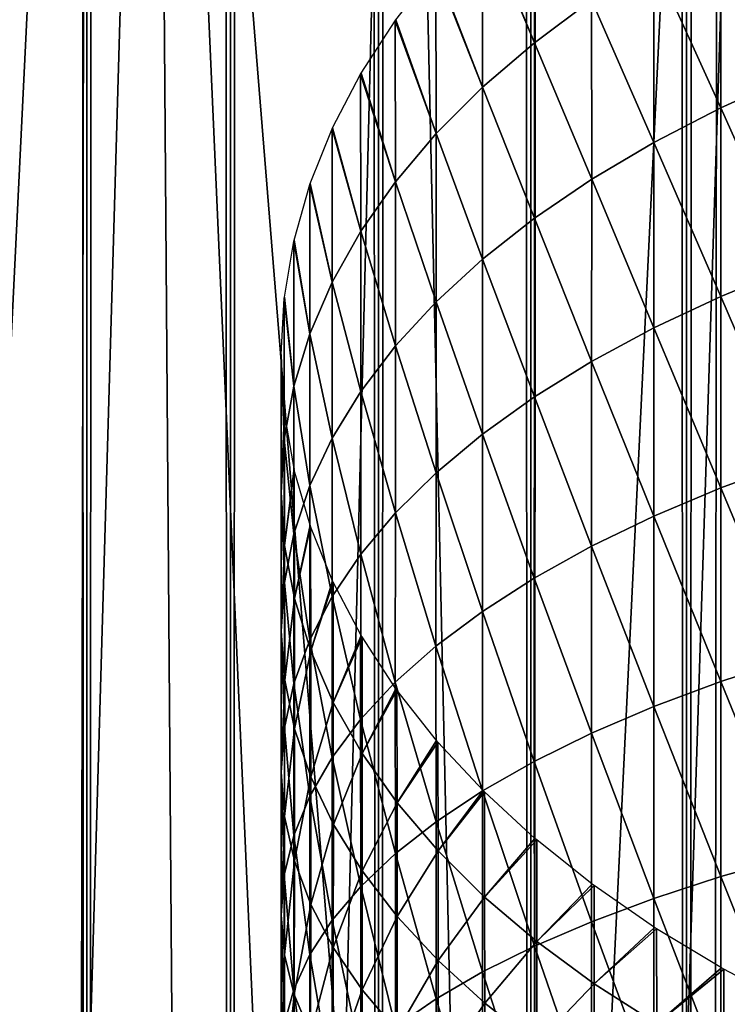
# Model space of a CAD drawing. Header units: millimetres. Extents: x -46 to 46, y -9 to 3208.
# Tile 286 of 401: x -4.16 to -2.37, y 40.18 to 42.66. Entities that reach past the tile are written whole.
import ezdxf

# ---------------------------------------------------------------- set-up
doc = ezdxf.new("R2010")
doc.units = ezdxf.units.MM
doc.header["$LTSCALE"] = 65.185185
for name, color, linetype in [('18', 7, 'CONTINUOUS'), ('28', 7, 'CONTINUOUS'), ('30', 7, 'CONTINUOUS'), ('31', 7, 'CONTINUOUS'), ('32', 7, 'CONTINUOUS'), ('33', 7, 'CONTINUOUS')]:
    doc.layers.add(name, color=color, linetype=linetype)

msp = doc.modelspace()

# ---------------------------------------------------------------- linework, layer by layer
at = {"layer": '18', "color": 7, "linetype": 'CONTINUOUS'}
for points in [[(-4.34, 11.3, 64.1167), (-3.9902, 11.3, 64.3504), (-4.34, 1111.3, 64.1167), (-4.34, 11.3, 64.1167)], [(-4.34, 1111.3, 64.1167), (-3.9902, 11.3, 64.3504), (-3.9902, 1111.3, 64.3504), (-4.34, 1111.3, 64.1167)], [(-3.9902, 11.3, 51.6496), (-4.34, 11.3, 51.8833), (-3.9902, 1111.3, 51.6496), (-3.9902, 11.3, 51.6496)], [(-3.9902, 1111.3, 51.6496), (-4.34, 11.3, 51.8833), (-4.34, 1111.3, 51.8833), (-3.9902, 1111.3, 51.6496)], [(-3.9902, 11.3, 64.3504), (-3.6279, 11.3, 64.5642), (-3.9902, 1111.3, 64.3504), (-3.9902, 11.3, 64.3504)], [(-3.9902, 1111.3, 64.3504), (-3.6279, 11.3, 64.5642), (-3.6279, 1111.3, 64.5642), (-3.9902, 1111.3, 64.3504)], [(-3.6279, 11.3, 51.4358), (-3.9902, 11.3, 51.6496), (-3.6279, 1111.3, 51.4358), (-3.6279, 11.3, 51.4358)], [(-3.6279, 1111.3, 51.4358), (-3.9902, 11.3, 51.6496), (-3.9902, 1111.3, 51.6496), (-3.6279, 1111.3, 51.4358)], [(-3.6279, 11.3, 64.5642), (-3.2541, 11.3, 64.7573), (-3.6279, 1111.3, 64.5642), (-3.6279, 11.3, 64.5642)], [(-3.6279, 1111.3, 64.5642), (-3.2541, 11.3, 64.7573), (-3.2541, 1111.3, 64.7573), (-3.6279, 1111.3, 64.5642)], [(-3.2541, 11.3, 51.2427), (-3.6279, 11.3, 51.4358), (-3.2541, 1111.3, 51.2427), (-3.2541, 11.3, 51.2427)], [(-3.2541, 1111.3, 51.2427), (-3.6279, 11.3, 51.4358), (-3.6279, 1111.3, 51.4358), (-3.2541, 1111.3, 51.2427)], [(-3.2541, 11.3, 64.7573), (-2.8701, 11.3, 64.9291), (-3.2541, 1111.3, 64.7573), (-3.2541, 11.3, 64.7573)], [(-3.2541, 1111.3, 64.7573), (-2.8701, 11.3, 64.9291), (-2.8701, 1111.3, 64.9291), (-3.2541, 1111.3, 64.7573)], [(-2.8701, 11.3, 51.0709), (-3.2541, 11.3, 51.2427), (-2.8701, 1111.3, 51.0709), (-2.8701, 11.3, 51.0709)], [(-2.8701, 1111.3, 51.0709), (-3.2541, 11.3, 51.2427), (-3.2541, 1111.3, 51.2427), (-2.8701, 1111.3, 51.0709)], [(-2.8701, 11.3, 64.9291), (-2.4771, 11.3, 65.0791), (-2.8701, 1111.3, 64.9291), (-2.8701, 11.3, 64.9291)], [(-2.8701, 1111.3, 64.9291), (-2.4771, 11.3, 65.0791), (-2.4771, 1111.3, 65.0791), (-2.8701, 1111.3, 64.9291)], [(-2.4771, 11.3, 50.9209), (-2.8701, 11.3, 51.0709), (-2.4771, 1111.3, 50.9209), (-2.4771, 11.3, 50.9209)], [(-2.4771, 1111.3, 50.9209), (-2.8701, 11.3, 51.0709), (-2.8701, 1111.3, 51.0709), (-2.4771, 1111.3, 50.9209)], [(-2.4771, 11.3, 65.0791), (-2.0763, 11.3, 65.2069), (-2.4771, 1111.3, 65.0791), (-2.4771, 11.3, 65.0791)], [(-2.4771, 1111.3, 65.0791), (-2.0763, 11.3, 65.2069), (-2.0763, 1111.3, 65.2069), (-2.4771, 1111.3, 65.0791)], [(-2.0763, 11.3, 50.7931), (-2.4771, 11.3, 50.9209), (-2.0763, 1111.3, 50.7931), (-2.0763, 11.3, 50.7931)], [(-2.0763, 1111.3, 50.7931), (-2.4771, 11.3, 50.9209), (-2.4771, 1111.3, 50.9209), (-2.0763, 1111.3, 50.7931)]]:
    msp.add_3dface(points, dxfattribs=at)
at = {"layer": '28', "color": 7, "linetype": 'CONTINUOUS'}
for points in [[(-2.8612, 43.0397, 56.7947), (-2.8609, 42.6061, 56.4833), (-2.9905, 42.9203, 56.9518), (-2.8612, 43.0397, 56.7947)], [(-2.8612, 43.0397, 56.7947), (-2.7166, 42.7131, 56.3255), (-2.8609, 42.6061, 56.4833), (-2.8612, 43.0397, 56.7947)], [(-2.2103, 42.9977, 55.9058), (-2.2101, 42.5231, 55.6026), (-2.3905, 42.9094, 56.0361), (-2.2103, 42.9977, 55.9058)], [(-2.9922, 42.9186, 56.9541), (-2.9919, 42.4938, 56.649), (-3.1076, 42.7943, 57.1177), (-2.9922, 42.9186, 56.9541)], [(-2.9905, 42.9203, 56.9518), (-2.8609, 42.6061, 56.4833), (-2.9922, 42.9186, 56.9541), (-2.9905, 42.9203, 56.9518)], [(-2.9922, 42.9186, 56.9541), (-2.8609, 42.6061, 56.4833), (-2.9919, 42.4938, 56.649), (-2.9922, 42.9186, 56.9541)], [(-2.3905, 42.9094, 56.0361), (-2.3903, 42.442, 55.7374), (-2.5595, 42.8144, 56.1762), (-2.3905, 42.9094, 56.0361)], [(-2.3905, 42.9094, 56.0361), (-2.2101, 42.5231, 55.6026), (-2.3903, 42.442, 55.7374), (-2.3905, 42.9094, 56.0361)], [(-3.1076, 42.7943, 57.1177), (-2.9919, 42.4938, 56.649), (-3.1092, 42.7924, 57.1202), (-3.1076, 42.7943, 57.1177)], [(-2.5595, 42.8144, 56.1762), (-2.5593, 42.3547, 55.8824), (-2.7166, 42.7131, 56.3255), (-2.5595, 42.8144, 56.1762)], [(-2.5595, 42.8144, 56.1762), (-2.3903, 42.442, 55.7374), (-2.5593, 42.3547, 55.8824), (-2.5595, 42.8144, 56.1762)], [(-3.1092, 42.7924, 57.1202), (-3.109, 42.3767, 56.8217), (-3.2102, 42.6637, 57.2895), (-3.1092, 42.7924, 57.1202)], [(-3.1092, 42.7924, 57.1202), (-2.9919, 42.4938, 56.649), (-3.109, 42.3767, 56.8217), (-3.1092, 42.7924, 57.1202)], [(-2.7166, 42.7131, 56.3255), (-2.7164, 42.2617, 56.037), (-2.8609, 42.6061, 56.4833), (-2.7166, 42.7131, 56.3255)], [(-2.7166, 42.7131, 56.3255), (-2.5593, 42.3547, 55.8824), (-2.7164, 42.2617, 56.037), (-2.7166, 42.7131, 56.3255)], [(-3.2118, 42.6616, 57.2923), (-3.2115, 42.2554, 57.0006), (-3.2979, 42.5292, 57.4665), (-3.2118, 42.6616, 57.2923)], [(-3.2102, 42.6637, 57.2895), (-3.109, 42.3767, 56.8217), (-3.2118, 42.6616, 57.2923), (-3.2102, 42.6637, 57.2895)], [(-3.2118, 42.6616, 57.2923), (-3.109, 42.3767, 56.8217), (-3.2115, 42.2554, 57.0006), (-3.2118, 42.6616, 57.2923)], [(-2.8609, 42.6061, 56.4833), (-2.8607, 42.1634, 56.2004), (-2.9919, 42.4938, 56.649), (-2.8609, 42.6061, 56.4833)], [(-2.8609, 42.6061, 56.4833), (-2.7164, 42.2617, 56.037), (-2.8607, 42.1634, 56.2004), (-2.8609, 42.6061, 56.4833)], [(-3.2993, 42.5269, 57.4696), (-3.299, 42.1304, 57.1848), (-3.3702, 42.3914, 57.6479), (-3.2993, 42.5269, 57.4696)], [(-3.2979, 42.5292, 57.4665), (-3.2115, 42.2554, 57.0006), (-3.2993, 42.5269, 57.4696), (-3.2979, 42.5292, 57.4665)], [(-3.2993, 42.5269, 57.4696), (-3.2115, 42.2554, 57.0006), (-3.299, 42.1304, 57.1848), (-3.2993, 42.5269, 57.4696)], [(-2.2101, 42.5231, 55.6026), (-2.2102, 42.0397, 55.3292), (-2.3903, 42.442, 55.7374), (-2.2101, 42.5231, 55.6026)], [(-2.9919, 42.4938, 56.649), (-2.9917, 42.0602, 56.3719), (-3.109, 42.3767, 56.8217), (-2.9919, 42.4938, 56.649)], [(-2.9919, 42.4938, 56.649), (-2.8607, 42.1634, 56.2004), (-2.9917, 42.0602, 56.3719), (-2.9919, 42.4938, 56.649)], [(-2.3903, 42.442, 55.7374), (-2.3904, 41.966, 55.4682), (-2.5593, 42.3547, 55.8824), (-2.3903, 42.442, 55.7374)], [(-2.3903, 42.442, 55.7374), (-2.2102, 42.0397, 55.3292), (-2.3904, 41.966, 55.4682), (-2.3903, 42.442, 55.7374)], [(-3.3714, 42.3889, 57.6512), (-3.3711, 42.0024, 57.3736), (-3.4268, 42.2509, 57.8328), (-3.3714, 42.3889, 57.6512)], [(-3.3702, 42.3914, 57.6479), (-3.299, 42.1304, 57.1848), (-3.3714, 42.3889, 57.6512), (-3.3702, 42.3914, 57.6479)], [(-3.3714, 42.3889, 57.6512), (-3.299, 42.1304, 57.1848), (-3.3711, 42.0024, 57.3736), (-3.3714, 42.3889, 57.6512)], [(-3.109, 42.3767, 56.8217), (-3.1087, 41.9527, 56.5507), (-3.2115, 42.2554, 57.0006), (-3.109, 42.3767, 56.8217)], [(-3.109, 42.3767, 56.8217), (-2.9917, 42.0602, 56.3719), (-3.1087, 41.9527, 56.5507), (-3.109, 42.3767, 56.8217)], [(-2.5593, 42.3547, 55.8824), (-2.5595, 41.8867, 55.6177), (-2.7164, 42.2617, 56.037), (-2.5593, 42.3547, 55.8824)], [(-2.5593, 42.3547, 55.8824), (-2.3904, 41.966, 55.4682), (-2.5595, 41.8867, 55.6177), (-2.5593, 42.3547, 55.8824)], [(-3.4277, 42.2482, 57.8363), (-3.4274, 41.8719, 57.566), (-3.4674, 42.1084, 58.0203), (-3.4277, 42.2482, 57.8363)], [(-3.4268, 42.2509, 57.8328), (-3.3711, 42.0024, 57.3736), (-3.4277, 42.2482, 57.8363), (-3.4268, 42.2509, 57.8328)], [(-3.4277, 42.2482, 57.8363), (-3.3711, 42.0024, 57.3736), (-3.4274, 41.8719, 57.566), (-3.4277, 42.2482, 57.8363)], [(-3.2115, 42.2554, 57.0006), (-3.2112, 41.8413, 56.7359), (-3.299, 42.1304, 57.1848), (-3.2115, 42.2554, 57.0006)], [(-3.2115, 42.2554, 57.0006), (-3.1087, 41.9527, 56.5507), (-3.2112, 41.8413, 56.7359), (-3.2115, 42.2554, 57.0006)], [(-2.7164, 42.2617, 56.037), (-2.7165, 41.8022, 55.7771), (-2.8607, 42.1634, 56.2004), (-2.7164, 42.2617, 56.037)], [(-2.7164, 42.2617, 56.037), (-2.5595, 41.8867, 55.6177), (-2.7165, 41.8022, 55.7771), (-2.7164, 42.2617, 56.037)], [(-2.8607, 42.1634, 56.2004), (-2.8609, 41.7129, 55.9456), (-2.9917, 42.0602, 56.3719), (-2.8607, 42.1634, 56.2004)], [(-2.8607, 42.1634, 56.2004), (-2.7165, 41.8022, 55.7771), (-2.8609, 41.7129, 55.9456), (-2.8607, 42.1634, 56.2004)], [(-3.299, 42.1304, 57.1848), (-3.2987, 41.7265, 56.9267), (-3.3711, 42.0024, 57.3736), (-3.299, 42.1304, 57.1848)], [(-3.299, 42.1304, 57.1848), (-3.2112, 41.8413, 56.7359), (-3.2987, 41.7265, 56.9267), (-3.299, 42.1304, 57.1848)], [(-3.468, 42.1055, 58.0241), (-3.4677, 41.7396, 57.7612), (-3.4918, 41.9646, 58.2096), (-3.468, 42.1055, 58.0241)], [(-3.4674, 42.1084, 58.0203), (-3.4274, 41.8719, 57.566), (-3.468, 42.1055, 58.0241), (-3.4674, 42.1084, 58.0203)], [(-3.468, 42.1055, 58.0241), (-3.4274, 41.8719, 57.566), (-3.4677, 41.7396, 57.7612), (-3.468, 42.1055, 58.0241)], [(-2.9917, 42.0602, 56.3719), (-2.9919, 41.6191, 56.1225), (-3.1087, 41.9527, 56.5507), (-2.9917, 42.0602, 56.3719)], [(-2.9917, 42.0602, 56.3719), (-2.8609, 41.7129, 55.9456), (-2.9919, 41.6191, 56.1225), (-2.9917, 42.0602, 56.3719)], [(-2.2102, 42.0397, 55.3292), (-2.2105, 41.5493, 55.0855), (-2.3904, 41.966, 55.4682), (-2.2102, 42.0397, 55.3292)], [(-3.3711, 42.0024, 57.3736), (-3.3708, 41.6089, 57.1221), (-3.4274, 41.8719, 57.566), (-3.3711, 42.0024, 57.3736)], [(-3.3711, 42.0024, 57.3736), (-3.2987, 41.7265, 56.9267), (-3.3708, 41.6089, 57.1221), (-3.3711, 42.0024, 57.3736)], [(-3.4922, 41.9615, 58.2136), (-3.4919, 41.606, 57.9582), (-3.5, 41.82, 58.3997), (-3.4922, 41.9615, 58.2136)], [(-3.4918, 41.9646, 58.2096), (-3.4677, 41.7396, 57.7612), (-3.4922, 41.9615, 58.2136), (-3.4918, 41.9646, 58.2096)], [(-3.4922, 41.9615, 58.2136), (-3.4677, 41.7396, 57.7612), (-3.4919, 41.606, 57.9582), (-3.4922, 41.9615, 58.2136)], [(-3.1087, 41.9527, 56.5507), (-3.1089, 41.5214, 56.3068), (-3.2112, 41.8413, 56.7359), (-3.1087, 41.9527, 56.5507)], [(-3.1087, 41.9527, 56.5507), (-2.9919, 41.6191, 56.1225), (-3.1089, 41.5214, 56.3068), (-3.1087, 41.9527, 56.5507)], [(-2.3904, 41.966, 55.4682), (-2.3907, 41.4831, 55.2283), (-2.5595, 41.8867, 55.6177), (-2.3904, 41.966, 55.4682)], [(-2.3904, 41.966, 55.4682), (-2.2105, 41.5493, 55.0855), (-2.3907, 41.4831, 55.2283), (-2.3904, 41.966, 55.4682)], [(-2.5595, 41.8867, 55.6177), (-2.5597, 41.4119, 55.3819), (-2.7165, 41.8022, 55.7771), (-2.5595, 41.8867, 55.6177)], [(-2.5595, 41.8867, 55.6177), (-2.3907, 41.4831, 55.2283), (-2.5597, 41.4119, 55.3819), (-2.5595, 41.8867, 55.6177)], [(-3.4274, 41.8719, 57.566), (-3.4272, 41.4891, 57.3213), (-3.4677, 41.7396, 57.7612), (-3.4274, 41.8719, 57.566)], [(-3.4274, 41.8719, 57.566), (-3.3708, 41.6089, 57.1221), (-3.4272, 41.4891, 57.3213), (-3.4274, 41.8719, 57.566)], [(-3.2112, 41.8413, 56.7359), (-3.2114, 41.4201, 56.4977), (-3.2987, 41.7265, 56.9267), (-3.2112, 41.8413, 56.7359)], [(-3.2112, 41.8413, 56.7359), (-3.1089, 41.5214, 56.3068), (-3.2114, 41.4201, 56.4977), (-3.2112, 41.8413, 56.7359)], [(-3.5, 41.82, 58.3997), (-3.4919, 41.606, 57.9582), (-3.5, 41.8169, 58.4039), (-3.5, 41.82, 58.3997)], [(-3.5, 41.8169, 58.4039), (-3.4919, 41.606, 57.9582), (-3.4997, 41.4719, 58.1561), (-3.5, 41.8169, 58.4039)], [(-3.5, 41.8169, 58.4039), (-3.4997, 41.4719, 58.1561), (-3.4918, 41.6755, 58.5899), (-3.5, 41.8169, 58.4039)], [(-2.7165, 41.8022, 55.7771), (-2.7168, 41.336, 55.5456), (-2.8609, 41.7129, 55.9456), (-2.7165, 41.8022, 55.7771)], [(-2.7165, 41.8022, 55.7771), (-2.5597, 41.4119, 55.3819), (-2.7168, 41.336, 55.5456), (-2.7165, 41.8022, 55.7771)], [(-3.4677, 41.7396, 57.7612), (-3.4675, 41.3675, 57.5233), (-3.4919, 41.606, 57.9582), (-3.4677, 41.7396, 57.7612)], [(-3.4677, 41.7396, 57.7612), (-3.4272, 41.4891, 57.3213), (-3.4675, 41.3675, 57.5233), (-3.4677, 41.7396, 57.7612)], [(-3.2987, 41.7265, 56.9267), (-3.2989, 41.3159, 56.6944), (-3.3708, 41.6089, 57.1221), (-3.2987, 41.7265, 56.9267)], [(-3.2987, 41.7265, 56.9267), (-3.2114, 41.4201, 56.4977), (-3.2989, 41.3159, 56.6944), (-3.2987, 41.7265, 56.9267)], [(-2.8609, 41.7129, 55.9456), (-2.8612, 41.2558, 55.7186), (-2.9919, 41.6191, 56.1225), (-2.8609, 41.7129, 55.9456)], [(-2.8609, 41.7129, 55.9456), (-2.7168, 41.336, 55.5456), (-2.8612, 41.2558, 55.7186), (-2.8609, 41.7129, 55.9456)], [(-3.4918, 41.6755, 58.5899), (-3.4997, 41.4719, 58.1561), (-3.4915, 41.6722, 58.5943), (-3.4918, 41.6755, 58.5899)], [(-3.4915, 41.6722, 58.5943), (-3.4997, 41.4719, 58.1561), (-3.4912, 41.3377, 58.3539), (-3.4915, 41.6722, 58.5943)], [(-3.4915, 41.6722, 58.5943), (-3.4912, 41.3377, 58.3539), (-3.4674, 41.5317, 58.7792), (-3.4915, 41.6722, 58.5943)], [(-3.4919, 41.606, 57.9582), (-3.4916, 41.2448, 57.7273), (-3.4997, 41.4719, 58.1561), (-3.4919, 41.606, 57.9582)], [(-3.4919, 41.606, 57.9582), (-3.4675, 41.3675, 57.5233), (-3.4916, 41.2448, 57.7273), (-3.4919, 41.606, 57.9582)], [(-3.3708, 41.6089, 57.1221), (-3.371, 41.209, 56.8959), (-3.4272, 41.4891, 57.3213), (-3.3708, 41.6089, 57.1221)], [(-3.3708, 41.6089, 57.1221), (-3.2989, 41.3159, 56.6944), (-3.371, 41.209, 56.8959), (-3.3708, 41.6089, 57.1221)], [(-2.9919, 41.6191, 56.1225), (-2.9922, 41.1716, 55.9002), (-3.1089, 41.5214, 56.3068), (-2.9919, 41.6191, 56.1225)], [(-2.9919, 41.6191, 56.1225), (-2.8612, 41.2558, 55.7186), (-2.9922, 41.1716, 55.9002), (-2.9919, 41.6191, 56.1225)], [(-3.4674, 41.5317, 58.7792), (-3.4912, 41.3377, 58.3539), (-3.4666, 41.5283, 58.7837), (-3.4674, 41.5317, 58.7792)], [(-3.4666, 41.5283, 58.7837), (-3.4912, 41.3377, 58.3539), (-3.4663, 41.2042, 58.5509), (-3.4666, 41.5283, 58.7837)], [(-3.4666, 41.5283, 58.7837), (-3.4663, 41.2042, 58.5509), (-3.4268, 41.3892, 58.9667), (-3.4666, 41.5283, 58.7837)], [(-2.2105, 41.5493, 55.0855), (-2.2104, 41.0534, 54.8713), (-2.3907, 41.4831, 55.2283), (-2.2105, 41.5493, 55.0855)], [(-3.1089, 41.5214, 56.3068), (-3.1092, 41.0839, 56.0895), (-3.2114, 41.4201, 56.4977), (-3.1089, 41.5214, 56.3068)], [(-3.1089, 41.5214, 56.3068), (-2.9922, 41.1716, 55.9002), (-3.1092, 41.0839, 56.0895), (-3.1089, 41.5214, 56.3068)], [(-3.4272, 41.4891, 57.3213), (-3.4274, 41.1001, 57.1013), (-3.4675, 41.3675, 57.5233), (-3.4272, 41.4891, 57.3213)], [(-3.4272, 41.4891, 57.3213), (-3.371, 41.209, 56.8959), (-3.4274, 41.1001, 57.1013), (-3.4272, 41.4891, 57.3213)], [(-2.3907, 41.4831, 55.2283), (-2.3906, 40.9948, 55.0173), (-2.5597, 41.4119, 55.3819), (-2.3907, 41.4831, 55.2283)], [(-2.3907, 41.4831, 55.2283), (-2.2104, 41.0534, 54.8713), (-2.3906, 40.9948, 55.0173), (-2.3907, 41.4831, 55.2283)], [(-3.4997, 41.4719, 58.1561), (-3.4916, 41.2448, 57.7273), (-3.4994, 41.1216, 57.9321), (-3.4997, 41.4719, 58.1561)], [(-3.4997, 41.4719, 58.1561), (-3.4994, 41.1216, 57.9321), (-3.4912, 41.3377, 58.3539), (-3.4997, 41.4719, 58.1561)], [(-3.2114, 41.4201, 56.4977), (-3.2118, 40.993, 56.2856), (-3.2989, 41.3159, 56.6944), (-3.2114, 41.4201, 56.4977)], [(-3.2114, 41.4201, 56.4977), (-3.1092, 41.0839, 56.0895), (-3.2118, 40.993, 56.2856), (-3.2114, 41.4201, 56.4977)], [(-2.5597, 41.4119, 55.3819), (-2.5596, 40.9317, 55.1744), (-2.7168, 41.336, 55.5456), (-2.5597, 41.4119, 55.3819)], [(-2.5597, 41.4119, 55.3819), (-2.3906, 40.9948, 55.0173), (-2.5596, 40.9317, 55.1744), (-2.5597, 41.4119, 55.3819)], [(-3.4268, 41.3892, 58.9667), (-3.4663, 41.2042, 58.5509), (-3.4256, 41.3857, 58.9714), (-3.4268, 41.3892, 58.9667)], [(-3.4256, 41.3857, 58.9714), (-3.4663, 41.2042, 58.5509), (-3.4253, 41.0719, 58.7459), (-3.4256, 41.3857, 58.9714)], [(-3.4256, 41.3857, 58.9714), (-3.4253, 41.0719, 58.7459), (-3.3702, 41.2487, 59.1516), (-3.4256, 41.3857, 58.9714)], [(-3.4675, 41.3675, 57.5233), (-3.4677, 40.9897, 57.3097), (-3.4916, 41.2448, 57.7273), (-3.4675, 41.3675, 57.5233)], [(-3.4675, 41.3675, 57.5233), (-3.4274, 41.1001, 57.1013), (-3.4677, 40.9897, 57.3097), (-3.4675, 41.3675, 57.5233)], [(-3.4912, 41.3377, 58.3539), (-3.4994, 41.1216, 57.9321), (-3.4909, 40.9983, 58.137), (-3.4912, 41.3377, 58.3539)], [(-3.4912, 41.3377, 58.3539), (-3.4909, 40.9983, 58.137), (-3.4663, 41.2042, 58.5509), (-3.4912, 41.3377, 58.3539)], [(-2.7168, 41.336, 55.5456), (-2.7167, 40.8645, 55.3419), (-2.8612, 41.2558, 55.7186), (-2.7168, 41.336, 55.5456)], [(-2.7168, 41.336, 55.5456), (-2.5596, 40.9317, 55.1744), (-2.7167, 40.8645, 55.3419), (-2.7168, 41.336, 55.5456)], [(-3.2989, 41.3159, 56.6944), (-3.2993, 40.8993, 56.4876), (-3.371, 41.209, 56.8959), (-3.2989, 41.3159, 56.6944)], [(-3.2989, 41.3159, 56.6944), (-3.2118, 40.993, 56.2856), (-3.2993, 40.8993, 56.4876), (-3.2989, 41.3159, 56.6944)], [(-2.8612, 41.2558, 55.7186), (-2.8611, 40.7934, 55.5189), (-2.9922, 41.1716, 55.9002), (-2.8612, 41.2558, 55.7186)], [(-2.8612, 41.2558, 55.7186), (-2.7167, 40.8645, 55.3419), (-2.8611, 40.7934, 55.5189), (-2.8612, 41.2558, 55.7186)], [(-3.4916, 41.2448, 57.7273), (-3.4918, 40.8782, 57.5199), (-3.4994, 41.1216, 57.9321), (-3.4916, 41.2448, 57.7273)], [(-3.4916, 41.2448, 57.7273), (-3.4677, 40.9897, 57.3097), (-3.4918, 40.8782, 57.5199), (-3.4916, 41.2448, 57.7273)], [(-3.3702, 41.2487, 59.1516), (-3.4253, 41.0719, 58.7459), (-3.3685, 41.2451, 59.1563), (-3.3702, 41.2487, 59.1516)], [(-3.3685, 41.2451, 59.1563), (-3.4253, 41.0719, 58.7459), (-3.3682, 40.9415, 58.9382), (-3.3685, 41.2451, 59.1563)], [(-3.3685, 41.2451, 59.1563), (-3.3682, 40.9415, 58.9382), (-3.2979, 41.1109, 59.333), (-3.3685, 41.2451, 59.1563)], [(-3.4663, 41.2042, 58.5509), (-3.4909, 40.9983, 58.137), (-3.466, 40.8757, 58.3408), (-3.4663, 41.2042, 58.5509)], [(-3.4663, 41.2042, 58.5509), (-3.466, 40.8757, 58.3408), (-3.4253, 41.0719, 58.7459), (-3.4663, 41.2042, 58.5509)], [(-3.371, 41.209, 56.8959), (-3.3714, 40.8034, 56.6945), (-3.4274, 41.1001, 57.1013), (-3.371, 41.209, 56.8959)], [(-3.371, 41.209, 56.8959), (-3.2993, 40.8993, 56.4876), (-3.3714, 40.8034, 56.6945), (-3.371, 41.209, 56.8959)], [(-2.9922, 41.1716, 55.9002), (-2.9921, 40.7189, 55.7046), (-3.1092, 41.0839, 56.0895), (-2.9922, 41.1716, 55.9002)], [(-2.9922, 41.1716, 55.9002), (-2.8611, 40.7934, 55.5189), (-2.9921, 40.7189, 55.7046), (-2.9922, 41.1716, 55.9002)], [(-3.4994, 41.1216, 57.9321), (-3.4918, 40.8782, 57.5199), (-3.4996, 40.7662, 57.7312), (-3.4994, 41.1216, 57.9321)], [(-3.4994, 41.1216, 57.9321), (-3.4996, 40.7662, 57.7312), (-3.4909, 40.9983, 58.137), (-3.4994, 41.1216, 57.9321)], [(-3.2979, 41.1109, 59.333), (-3.3682, 40.9415, 58.9382), (-3.2957, 41.1072, 59.3378), (-3.2979, 41.1109, 59.333)], [(-3.2957, 41.1072, 59.3378), (-3.3682, 40.9415, 58.9382), (-3.2955, 40.8136, 59.1268), (-3.2957, 41.1072, 59.3378)], [(-3.2957, 41.1072, 59.3378), (-3.2955, 40.8136, 59.1268), (-3.2102, 40.9764, 59.51), (-3.2957, 41.1072, 59.3378)], [(-3.4274, 41.1001, 57.1013), (-3.4277, 40.7056, 56.9055), (-3.4677, 40.9897, 57.3097), (-3.4274, 41.1001, 57.1013)], [(-3.4274, 41.1001, 57.1013), (-3.3714, 40.8034, 56.6945), (-3.4277, 40.7056, 56.9055), (-3.4274, 41.1001, 57.1013)], [(-3.1092, 41.0839, 56.0895), (-3.1091, 40.6412, 55.8982), (-3.2118, 40.993, 56.2856), (-3.1092, 41.0839, 56.0895)], [(-3.1092, 41.0839, 56.0895), (-2.9921, 40.7189, 55.7046), (-3.1091, 40.6412, 55.8982), (-3.1092, 41.0839, 56.0895)], [(-3.4253, 41.0719, 58.7459), (-3.466, 40.8757, 58.3408), (-3.425, 40.7542, 58.5428), (-3.4253, 41.0719, 58.7459)], [(-3.4253, 41.0719, 58.7459), (-3.425, 40.7542, 58.5428), (-3.3682, 40.9415, 58.9382), (-3.4253, 41.0719, 58.7459)], [(-2.2104, 41.0534, 54.8713), (-2.2103, 40.5537, 54.6855), (-2.3906, 40.9948, 55.0173), (-2.2104, 41.0534, 54.8713)], [(-3.4909, 40.9983, 58.137), (-3.4996, 40.7662, 57.7312), (-3.4911, 40.6542, 57.9424), (-3.4909, 40.9983, 58.137)], [(-3.4677, 40.9897, 57.3097), (-3.468, 40.6064, 57.1194), (-3.4918, 40.8782, 57.5199), (-3.4677, 40.9897, 57.3097)], [(-3.4909, 40.9983, 58.137), (-3.4911, 40.6542, 57.9424), (-3.466, 40.8757, 58.3408), (-3.4909, 40.9983, 58.137)], [(-3.4677, 40.9897, 57.3097), (-3.4277, 40.7056, 56.9055), (-3.468, 40.6064, 57.1194), (-3.4677, 40.9897, 57.3097)], [(-3.2118, 40.993, 56.2856), (-3.2117, 40.5606, 56.0988), (-3.2993, 40.8993, 56.4876), (-3.2118, 40.993, 56.2856)], [(-3.2118, 40.993, 56.2856), (-3.1091, 40.6412, 55.8982), (-3.2117, 40.5606, 56.0988), (-3.2118, 40.993, 56.2856)], [(-2.3906, 40.9948, 55.0173), (-2.3905, 40.5026, 54.8343), (-2.5596, 40.9317, 55.1744), (-2.3906, 40.9948, 55.0173)], [(-2.3906, 40.9948, 55.0173), (-2.2103, 40.5537, 54.6855), (-2.3905, 40.5026, 54.8343), (-2.3906, 40.9948, 55.0173)], [(-3.2102, 40.9764, 59.51), (-3.2955, 40.8136, 59.1268), (-3.2076, 40.9727, 59.5149), (-3.2102, 40.9764, 59.51)], [(-3.2076, 40.9727, 59.5149), (-3.2955, 40.8136, 59.1268), (-3.2073, 40.6888, 59.3109), (-3.2076, 40.9727, 59.5149)], [(-3.2076, 40.9727, 59.5149), (-3.2073, 40.6888, 59.3109), (-3.1076, 40.8458, 59.6818), (-3.2076, 40.9727, 59.5149)], [(-3.3682, 40.9415, 58.9382), (-3.425, 40.7542, 58.5428), (-3.368, 40.6345, 58.7418), (-3.3682, 40.9415, 58.9382)], [(-3.3682, 40.9415, 58.9382), (-3.368, 40.6345, 58.7418), (-3.2955, 40.8136, 59.1268), (-3.3682, 40.9415, 58.9382)], [(-2.5596, 40.9317, 55.1744), (-2.5595, 40.4476, 54.9944), (-2.7167, 40.8645, 55.3419), (-2.5596, 40.9317, 55.1744)], [(-2.5596, 40.9317, 55.1744), (-2.3905, 40.5026, 54.8343), (-2.5595, 40.4476, 54.9944), (-2.5596, 40.9317, 55.1744)], [(-3.2993, 40.8993, 56.4876), (-3.2992, 40.4777, 56.3055), (-3.3714, 40.8034, 56.6945), (-3.2993, 40.8993, 56.4876)], [(-3.2993, 40.8993, 56.4876), (-3.2117, 40.5606, 56.0988), (-3.2992, 40.4777, 56.3055), (-3.2993, 40.8993, 56.4876)], [(-3.4918, 40.8782, 57.5199), (-3.4922, 40.5063, 57.3353), (-3.4996, 40.7662, 57.7312), (-3.4918, 40.8782, 57.5199)], [(-3.4918, 40.8782, 57.5199), (-3.468, 40.6064, 57.1194), (-3.4922, 40.5063, 57.3353), (-3.4918, 40.8782, 57.5199)], [(-3.466, 40.8757, 58.3408), (-3.4911, 40.6542, 57.9424), (-3.4663, 40.5427, 58.1526), (-3.466, 40.8757, 58.3408)], [(-3.466, 40.8757, 58.3408), (-3.4663, 40.5427, 58.1526), (-3.425, 40.7542, 58.5428), (-3.466, 40.8757, 58.3408)], [(-2.7167, 40.8645, 55.3419), (-2.7166, 40.389, 55.1651), (-2.8611, 40.7934, 55.5189), (-2.7167, 40.8645, 55.3419)], [(-2.7167, 40.8645, 55.3419), (-2.5595, 40.4476, 54.9944), (-2.7166, 40.389, 55.1651), (-2.7167, 40.8645, 55.3419)], [(-3.1076, 40.8458, 59.6818), (-3.2073, 40.6888, 59.3109), (-3.1044, 40.8421, 59.6867), (-3.1076, 40.8458, 59.6818)], [(-3.1044, 40.8421, 59.6867), (-3.2073, 40.6888, 59.3109), (-3.1041, 40.5677, 59.4895), (-3.1044, 40.8421, 59.6867)], [(-3.1044, 40.8421, 59.6867), (-3.1041, 40.5677, 59.4895), (-2.9905, 40.7198, 59.8477), (-3.1044, 40.8421, 59.6867)], [(-3.2955, 40.8136, 59.1268), (-3.368, 40.6345, 58.7418), (-3.2952, 40.517, 58.9371), (-3.2955, 40.8136, 59.1268)], [(-3.2955, 40.8136, 59.1268), (-3.2952, 40.517, 58.9371), (-3.2073, 40.6888, 59.3109), (-3.2955, 40.8136, 59.1268)], [(-3.3714, 40.8034, 56.6945), (-3.3713, 40.3927, 56.5171), (-3.4277, 40.7056, 56.9055), (-3.3714, 40.8034, 56.6945)], [(-3.3714, 40.8034, 56.6945), (-3.2992, 40.4777, 56.3055), (-3.3713, 40.3927, 56.5171), (-3.3714, 40.8034, 56.6945)], [(-2.8611, 40.7934, 55.5189), (-2.861, 40.3271, 55.3454), (-2.9921, 40.7189, 55.7046), (-2.8611, 40.7934, 55.5189)], [(-2.8611, 40.7934, 55.5189), (-2.7166, 40.389, 55.1651), (-2.861, 40.3271, 55.3454), (-2.8611, 40.7934, 55.5189)], [(-3.4996, 40.7662, 57.7312), (-3.4922, 40.5063, 57.3353), (-3.5, 40.4058, 57.5523), (-3.4996, 40.7662, 57.7312)], [(-3.4996, 40.7662, 57.7312), (-3.5, 40.4058, 57.5523), (-3.4911, 40.6542, 57.9424), (-3.4996, 40.7662, 57.7312)], [(-3.425, 40.7542, 58.5428), (-3.4663, 40.5427, 58.1526), (-3.4252, 40.4323, 58.3608), (-3.425, 40.7542, 58.5428)], [(-3.425, 40.7542, 58.5428), (-3.4252, 40.4323, 58.3608), (-3.368, 40.6345, 58.7418), (-3.425, 40.7542, 58.5428)], [(-2.9921, 40.7189, 55.7046), (-2.992, 40.2621, 55.5347), (-3.1091, 40.6412, 55.8982), (-2.9921, 40.7189, 55.7046)], [(-2.9905, 40.7198, 59.8477), (-3.1041, 40.5677, 59.4895), (-2.9867, 40.7161, 59.8525), (-2.9905, 40.7198, 59.8477)], [(-2.9867, 40.7161, 59.8525), (-3.1041, 40.5677, 59.4895), (-2.9865, 40.4508, 59.6619), (-2.9867, 40.7161, 59.8525)], [(-2.9921, 40.7189, 55.7046), (-2.861, 40.3271, 55.3454), (-2.992, 40.2621, 55.5347), (-2.9921, 40.7189, 55.7046)], [(-2.9867, 40.7161, 59.8525), (-2.9865, 40.4508, 59.6619), (-2.8594, 40.5989, 60.0068), (-2.9867, 40.7161, 59.8525)], [(-3.4277, 40.7056, 56.9055), (-3.4276, 40.3061, 56.7329), (-3.468, 40.6064, 57.1194), (-3.4277, 40.7056, 56.9055)], [(-3.4277, 40.7056, 56.9055), (-3.3713, 40.3927, 56.5171), (-3.4276, 40.3061, 56.7329), (-3.4277, 40.7056, 56.9055)], [(-3.2073, 40.6888, 59.3109), (-3.2952, 40.517, 58.9371), (-3.207, 40.4024, 59.1276), (-3.2073, 40.6888, 59.3109)], [(-3.2073, 40.6888, 59.3109), (-3.207, 40.4024, 59.1276), (-3.1041, 40.5677, 59.4895), (-3.2073, 40.6888, 59.3109)], [(-3.4911, 40.6542, 57.9424), (-3.5, 40.4058, 57.5523), (-3.4915, 40.3052, 57.7692), (-3.4911, 40.6542, 57.9424)], [(-3.4911, 40.6542, 57.9424), (-3.4915, 40.3052, 57.7692), (-3.4663, 40.5427, 58.1526), (-3.4911, 40.6542, 57.9424)], [(-3.368, 40.6345, 58.7418), (-3.4252, 40.4323, 58.3608), (-3.3682, 40.3235, 58.566), (-3.368, 40.6345, 58.7418)], [(-3.368, 40.6345, 58.7418), (-3.3682, 40.3235, 58.566), (-3.2952, 40.517, 58.9371), (-3.368, 40.6345, 58.7418)], [(-3.1091, 40.6412, 55.8982), (-3.109, 40.1943, 55.7321), (-3.2117, 40.5606, 56.0988), (-3.1091, 40.6412, 55.8982)], [(-3.1091, 40.6412, 55.8982), (-2.992, 40.2621, 55.5347), (-3.109, 40.1943, 55.7321), (-3.1091, 40.6412, 55.8982)], [(-3.468, 40.6064, 57.1194), (-3.4679, 40.2183, 56.9517), (-3.4922, 40.5063, 57.3353), (-3.468, 40.6064, 57.1194)], [(-3.468, 40.6064, 57.1194), (-3.4276, 40.3061, 56.7329), (-3.4679, 40.2183, 56.9517), (-3.468, 40.6064, 57.1194)], [(-2.8594, 40.5989, 60.0068), (-2.9865, 40.4508, 59.6619), (-2.8551, 40.5952, 60.0116), (-2.8594, 40.5989, 60.0068)], [(-2.8551, 40.5952, 60.0116), (-2.9865, 40.4508, 59.6619), (-2.8549, 40.3387, 59.8272), (-2.8551, 40.5952, 60.0116)], [(-2.8551, 40.5952, 60.0116), (-2.8549, 40.3387, 59.8272), (-2.715, 40.4837, 60.1584), (-2.8551, 40.5952, 60.0116)], [(-3.2117, 40.5606, 56.0988), (-3.2115, 40.1241, 55.9365), (-3.2992, 40.4777, 56.3055), (-3.2117, 40.5606, 56.0988)], [(-3.2117, 40.5606, 56.0988), (-3.109, 40.1943, 55.7321), (-3.2115, 40.1241, 55.9365), (-3.2117, 40.5606, 56.0988)], [(-3.1041, 40.5677, 59.4895), (-3.207, 40.4024, 59.1276), (-3.1039, 40.2911, 59.3125), (-3.1041, 40.5677, 59.4895)], [(-3.1041, 40.5677, 59.4895), (-3.1039, 40.2911, 59.3125), (-2.9865, 40.4508, 59.6619), (-3.1041, 40.5677, 59.4895)], [(-3.4663, 40.5427, 58.1526), (-3.4915, 40.3052, 57.7692), (-3.4666, 40.2052, 57.985), (-3.4663, 40.5427, 58.1526)], [(-3.4663, 40.5427, 58.1526), (-3.4666, 40.2052, 57.985), (-3.4252, 40.4323, 58.3608), (-3.4663, 40.5427, 58.1526)], [(-2.2103, 40.5537, 54.6855), (-2.2104, 40.0519, 54.5269), (-2.3905, 40.5026, 54.8343), (-2.2103, 40.5537, 54.6855)], [(-3.2952, 40.517, 58.9371), (-3.3682, 40.3235, 58.566), (-3.2954, 40.2168, 58.7674), (-3.2952, 40.517, 58.9371)], [(-3.2952, 40.517, 58.9371), (-3.2954, 40.2168, 58.7674), (-3.207, 40.4024, 59.1276), (-3.2952, 40.517, 58.9371)], [(-3.4922, 40.5063, 57.3353), (-3.4921, 40.1296, 57.1726), (-3.5, 40.4058, 57.5523), (-3.4922, 40.5063, 57.3353)], [(-3.4922, 40.5063, 57.3353), (-3.4679, 40.2183, 56.9517), (-3.4921, 40.1296, 57.1726), (-3.4922, 40.5063, 57.3353)], [(-2.715, 40.4837, 60.1584), (-2.8549, 40.3387, 59.8272), (-2.7102, 40.4801, 60.1631), (-2.715, 40.4837, 60.1584)], [(-2.3905, 40.5026, 54.8343), (-2.3906, 40.0082, 54.678), (-2.5595, 40.4476, 54.9944), (-2.3905, 40.5026, 54.8343)], [(-2.3905, 40.5026, 54.8343), (-2.2104, 40.0519, 54.5269), (-2.3906, 40.0082, 54.678), (-2.3905, 40.5026, 54.8343)], [(-3.2992, 40.4777, 56.3055), (-3.299, 40.0518, 56.1471), (-3.3713, 40.3927, 56.5171), (-3.2992, 40.4777, 56.3055)], [(-3.2992, 40.4777, 56.3055), (-3.2115, 40.1241, 55.9365), (-3.299, 40.0518, 56.1471), (-3.2992, 40.4777, 56.3055)], [(-2.7102, 40.4801, 60.1631), (-2.8549, 40.3387, 59.8272), (-2.7099, 40.2319, 59.9847), (-2.7102, 40.4801, 60.1631)], [(-2.7102, 40.4801, 60.1631), (-2.7099, 40.2319, 59.9847), (-2.5579, 40.3747, 60.3018), (-2.7102, 40.4801, 60.1631)], [(-2.9865, 40.4508, 59.6619), (-3.1039, 40.2911, 59.3125), (-2.9862, 40.1837, 59.491), (-2.9865, 40.4508, 59.6619)], [(-2.9865, 40.4508, 59.6619), (-2.9862, 40.1837, 59.491), (-2.8549, 40.3387, 59.8272), (-2.9865, 40.4508, 59.6619)], [(-2.5595, 40.4476, 54.9944), (-2.5596, 39.9611, 54.8406), (-2.7166, 40.389, 55.1651), (-2.5595, 40.4476, 54.9944)], [(-2.5595, 40.4476, 54.9944), (-2.3906, 40.0082, 54.678), (-2.5596, 39.9611, 54.8406), (-2.5595, 40.4476, 54.9944)], [(-3.4252, 40.4323, 58.3608), (-3.4666, 40.2052, 57.985), (-3.4256, 40.106, 58.1988), (-3.4252, 40.4323, 58.3608)], [(-3.4252, 40.4323, 58.3608), (-3.4256, 40.106, 58.1988), (-3.3682, 40.3235, 58.566), (-3.4252, 40.4323, 58.3608)], [(-3.5, 40.4058, 57.5523), (-3.4921, 40.1296, 57.1726), (-3.4999, 40.0406, 57.3945), (-3.5, 40.4058, 57.5523)], [(-3.5, 40.4058, 57.5523), (-3.4999, 40.0406, 57.3945), (-3.4915, 40.3052, 57.7692), (-3.5, 40.4058, 57.5523)], [(-3.3713, 40.3927, 56.5171), (-3.3711, 39.9777, 56.3628), (-3.4276, 40.3061, 56.7329), (-3.3713, 40.3927, 56.5171)], [(-3.3713, 40.3927, 56.5171), (-3.299, 40.0518, 56.1471), (-3.3711, 39.9777, 56.3628), (-3.3713, 40.3927, 56.5171)], [(-3.207, 40.4024, 59.1276), (-3.2954, 40.2168, 58.7674), (-3.2072, 40.1126, 58.9638), (-3.207, 40.4024, 59.1276)], [(-3.207, 40.4024, 59.1276), (-3.2072, 40.1126, 58.9638), (-3.1039, 40.2911, 59.3125), (-3.207, 40.4024, 59.1276)], [(-2.7166, 40.389, 55.1651), (-2.7167, 39.911, 55.014), (-2.861, 40.3271, 55.3454), (-2.7166, 40.389, 55.1651)], [(-2.7166, 40.389, 55.1651), (-2.5596, 39.9611, 54.8406), (-2.7167, 39.911, 55.014), (-2.7166, 40.389, 55.1651)], [(-2.5579, 40.3747, 60.3018), (-2.7099, 40.2319, 59.9847), (-2.5525, 40.3712, 60.3064), (-2.5579, 40.3747, 60.3018)], [(-2.5525, 40.3712, 60.3064), (-2.7099, 40.2319, 59.9847), (-2.5523, 40.1309, 60.1336), (-2.5525, 40.3712, 60.3064)], [(-2.5525, 40.3712, 60.3064), (-2.5523, 40.1309, 60.1336), (-2.3889, 40.2724, 60.4364), (-2.5525, 40.3712, 60.3064)], [(-2.8549, 40.3387, 59.8272), (-2.9862, 40.1837, 59.491), (-2.8546, 40.0808, 59.6622), (-2.8549, 40.3387, 59.8272)], [(-2.8549, 40.3387, 59.8272), (-2.8546, 40.0808, 59.6622), (-2.7099, 40.2319, 59.9847), (-2.8549, 40.3387, 59.8272)], [(-3.3682, 40.3235, 58.566), (-3.4256, 40.106, 58.1988), (-3.3685, 40.0083, 58.4096), (-3.3682, 40.3235, 58.566)], [(-3.3682, 40.3235, 58.566), (-3.3685, 40.0083, 58.4096), (-3.2954, 40.2168, 58.7674), (-3.3682, 40.3235, 58.566)], [(-2.861, 40.3271, 55.3454), (-2.8611, 39.858, 55.1972), (-2.992, 40.2621, 55.5347), (-2.861, 40.3271, 55.3454)], [(-2.861, 40.3271, 55.3454), (-2.7167, 39.911, 55.014), (-2.8611, 39.858, 55.1972), (-2.861, 40.3271, 55.3454)], [(-3.4915, 40.3052, 57.7692), (-3.4999, 40.0406, 57.3945), (-3.4913, 39.9515, 57.6163), (-3.4915, 40.3052, 57.7692)], [(-3.4915, 40.3052, 57.7692), (-3.4913, 39.9515, 57.6163), (-3.4666, 40.2052, 57.985), (-3.4915, 40.3052, 57.7692)], [(-3.4276, 40.3061, 56.7329), (-3.4275, 39.9022, 56.5827), (-3.4679, 40.2183, 56.9517), (-3.4276, 40.3061, 56.7329)], [(-3.4276, 40.3061, 56.7329), (-3.3711, 39.9777, 56.3628), (-3.4275, 39.9022, 56.5827), (-3.4276, 40.3061, 56.7329)], [(-3.1039, 40.2911, 59.3125), (-3.2072, 40.1126, 58.9638), (-3.1041, 40.0115, 59.1545), (-3.1039, 40.2911, 59.3125)], [(-3.1039, 40.2911, 59.3125), (-3.1041, 40.0115, 59.1545), (-2.9862, 40.1837, 59.491), (-3.1039, 40.2911, 59.3125)], [(-2.992, 40.2621, 55.5347), (-2.9921, 39.8024, 55.3895), (-3.109, 40.1943, 55.7321), (-2.992, 40.2621, 55.5347)], [(-2.992, 40.2621, 55.5347), (-2.8611, 39.858, 55.1972), (-2.9921, 39.8024, 55.3895), (-2.992, 40.2621, 55.5347)], [(-2.3889, 40.2724, 60.4364), (-2.5523, 40.1309, 60.1336), (-2.383, 40.2691, 60.4408), (-2.3889, 40.2724, 60.4364)], [(-2.383, 40.2691, 60.4408), (-2.5523, 40.1309, 60.1336), (-2.3828, 40.0362, 60.2733), (-2.383, 40.2691, 60.4408)], [(-2.383, 40.2691, 60.4408), (-2.3828, 40.0362, 60.2733), (-2.2088, 40.1774, 60.5614), (-2.383, 40.2691, 60.4408)], [(-3.4679, 40.2183, 56.9517), (-3.4678, 39.8256, 56.8057), (-3.4921, 40.1296, 57.1726), (-3.4679, 40.2183, 56.9517)], [(-3.4679, 40.2183, 56.9517), (-3.4275, 39.9022, 56.5827), (-3.4678, 39.8256, 56.8057), (-3.4679, 40.2183, 56.9517)], [(-3.2954, 40.2168, 58.7674), (-3.3685, 40.0083, 58.4096), (-3.2957, 39.9125, 58.6164), (-3.2954, 40.2168, 58.7674)], [(-3.2954, 40.2168, 58.7674), (-3.2957, 39.9125, 58.6164), (-3.2072, 40.1126, 58.9638), (-3.2954, 40.2168, 58.7674)], [(-2.7099, 40.2319, 59.9847), (-2.8546, 40.0808, 59.6622), (-2.7097, 39.9827, 59.8252), (-2.7099, 40.2319, 59.9847)], [(-2.7099, 40.2319, 59.9847), (-2.7097, 39.9827, 59.8252), (-2.5523, 40.1309, 60.1336), (-2.7099, 40.2319, 59.9847)], [(-3.4666, 40.2052, 57.985), (-3.4913, 39.9515, 57.6163), (-3.4665, 39.8629, 57.8371), (-3.4666, 40.2052, 57.985)], [(-3.4666, 40.2052, 57.985), (-3.4665, 39.8629, 57.8371), (-3.4256, 40.106, 58.1988), (-3.4666, 40.2052, 57.985)], [(-3.109, 40.1943, 55.7321), (-3.1091, 39.7444, 55.5899), (-3.2115, 40.1241, 55.9365), (-3.109, 40.1943, 55.7321)], [(-3.109, 40.1943, 55.7321), (-2.9921, 39.8024, 55.3895), (-3.1091, 39.7444, 55.5899), (-3.109, 40.1943, 55.7321)], [(-2.9862, 40.1837, 59.491), (-3.1041, 40.0115, 59.1545), (-2.9864, 39.9139, 59.3385), (-2.9862, 40.1837, 59.491)], [(-2.9862, 40.1837, 59.491), (-2.9864, 39.9139, 59.3385), (-2.8546, 40.0808, 59.6622), (-2.9862, 40.1837, 59.491)]]:
    msp.add_3dface(points, dxfattribs=at)
at = {"layer": '30', "color": 7, "linetype": 'CONTINUOUS'}
for points in [[(-4.7891, 45.7105, -43.5252), (-3.9934, 45.7105, -43.6054), (-5.6709, 11.3105, -44.6303), (-4.7891, 45.7105, -43.5252)], [(-5.6709, 11.3105, -44.6303), (-3.9934, 45.7105, -43.6054), (-4.0559, 11.3105, -44.806), (-5.6709, 11.3105, -44.6303)], [(-3.1963, 45.7105, -43.6711), (-2.3982, 45.7105, -43.7222), (-4.0559, 11.3105, -44.806), (-3.1963, 45.7105, -43.6711)], [(-4.0559, 11.3105, -44.806), (-2.3982, 45.7105, -43.7222), (-2.4357, 11.3105, -44.9232), (-4.0559, 11.3105, -44.806)], [(-3.9934, 45.7105, -43.6054), (-3.1963, 45.7105, -43.6711), (-4.0559, 11.3105, -44.806), (-3.9934, 45.7105, -43.6054)], [(-1.5992, 45.7105, -43.7587), (-0.7997, 45.7105, -43.7806), (-2.4357, 11.3105, -44.9232), (-1.5992, 45.7105, -43.7587)], [(-2.4357, 11.3105, -44.9232), (-0.7997, 45.7105, -43.7806), (-0.8122, 11.3105, -44.9818), (-2.4357, 11.3105, -44.9232)], [(-2.3982, 45.7105, -43.7222), (-1.5992, 45.7105, -43.7587), (-2.4357, 11.3105, -44.9232), (-2.3982, 45.7105, -43.7222)]]:
    msp.add_3dface(points, dxfattribs=at)
at = {"layer": '31', "color": 7, "linetype": 'CONTINUOUS'}
for points in [[(-4.0559, 11.3105, 44.806), (-4.7891, 45.7105, 43.5252), (-5.6709, 11.3105, 44.6303), (-4.0559, 11.3105, 44.806)], [(-3.9934, 45.7105, 43.6054), (-4.7891, 45.7105, 43.5252), (-4.0559, 11.3105, 44.806), (-3.9934, 45.7105, 43.6054)], [(-3.1963, 45.7105, 43.6711), (-3.9934, 45.7105, 43.6054), (-4.0559, 11.3105, 44.806), (-3.1963, 45.7105, 43.6711)], [(-2.4357, 11.3105, 44.9232), (-3.1963, 45.7105, 43.6711), (-4.0559, 11.3105, 44.806), (-2.4357, 11.3105, 44.9232)], [(-2.3982, 45.7105, 43.7222), (-3.1963, 45.7105, 43.6711), (-2.4357, 11.3105, 44.9232), (-2.3982, 45.7105, 43.7222)], [(-1.5992, 45.7105, 43.7587), (-2.3982, 45.7105, 43.7222), (-2.4357, 11.3105, 44.9232), (-1.5992, 45.7105, 43.7587)], [(-0.8122, 11.3105, 44.9818), (-1.5992, 45.7105, 43.7587), (-2.4357, 11.3105, 44.9232), (-0.8122, 11.3105, 44.9818)]]:
    msp.add_3dface(points, dxfattribs=at)
at = {"layer": '32', "color": 7, "linetype": 'CONTINUOUS'}
for points in [[(-3.8177, 45.7314, -41.1999), (-5.3375, 45.7314, -41.0307), (-3.6672, 25.7686, -39.1067), (-3.8177, 45.7314, -41.1999)], [(-3.6672, 25.7686, -39.1067), (-5.3375, 45.7314, -41.0307), (-4.3978, 25.7686, -39.0313), (-3.6672, 25.7686, -39.1067)], [(-2.2927, 45.7314, -41.3128), (-3.8177, 45.7314, -41.1999), (-2.2023, 25.7686, -39.2164), (-2.2927, 45.7314, -41.3128)], [(-2.2023, 25.7686, -39.2164), (-3.8177, 45.7314, -41.1999), (-2.9353, 25.7686, -39.1684), (-2.2023, 25.7686, -39.2164)], [(-2.9353, 25.7686, -39.1684), (-3.8177, 45.7314, -41.1999), (-3.6672, 25.7686, -39.1067), (-2.9353, 25.7686, -39.1684)]]:
    msp.add_3dface(points, dxfattribs=at)
at = {"layer": '33', "color": 7, "linetype": 'CONTINUOUS'}
for points in [[(-5.3375, 45.7314, 41.0307), (-3.8177, 45.7314, 41.1999), (-4.3978, 25.7686, 39.0313), (-5.3375, 45.7314, 41.0307)], [(-4.3978, 25.7686, 39.0313), (-3.8177, 45.7314, 41.1999), (-3.6672, 25.7686, 39.1067), (-4.3978, 25.7686, 39.0313)], [(-3.8177, 45.7314, 41.1999), (-2.2927, 45.7314, 41.3128), (-2.9353, 25.7686, 39.1684), (-3.8177, 45.7314, 41.1999)], [(-3.6672, 25.7686, 39.1067), (-3.8177, 45.7314, 41.1999), (-2.9353, 25.7686, 39.1684), (-3.6672, 25.7686, 39.1067)], [(-2.9353, 25.7686, 39.1684), (-2.2927, 45.7314, 41.3128), (-2.2023, 25.7686, 39.2164), (-2.9353, 25.7686, 39.1684)]]:
    msp.add_3dface(points, dxfattribs=at)

doc.saveas('drawing.dxf')
